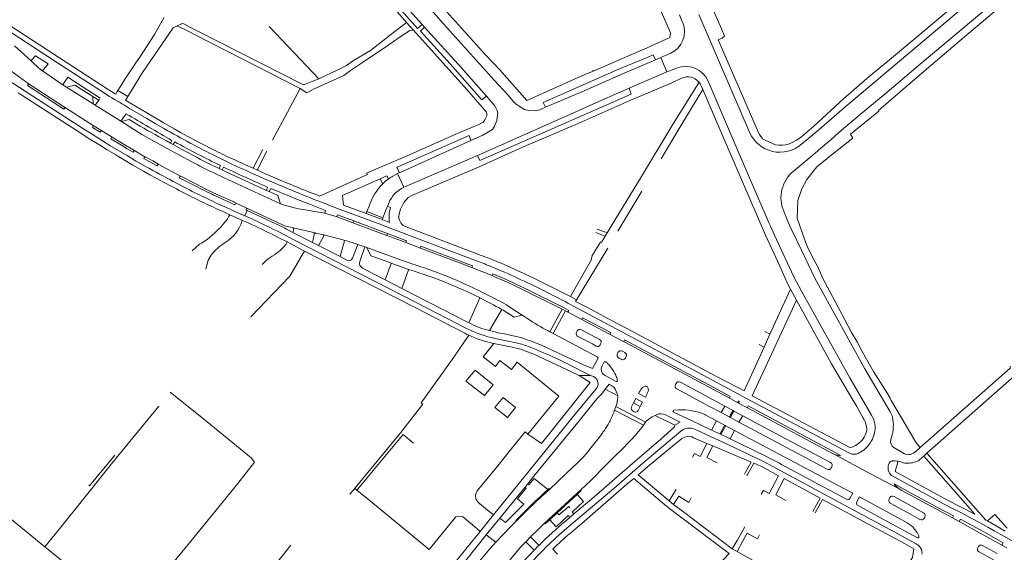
# Model space of a CAD drawing. Extents: x 145000 to 155000, y 457500 to 470000.
# Tile 285 of 548: x 147745 to 148066, y 465530 to 465703. Entities that reach past the tile are written whole.
import ezdxf

# ---------------------------------------------------------------- set-up
doc = ezdxf.new("R2010")
doc.units = 0
doc.header["$LTSCALE"] = 0.2
doc.header["$MEASUREMENT"] = 0
doc.layers.add('kant verharding', color=252, linetype='Continuous', lineweight=0)

msp = doc.modelspace()

# ---------------------------------------------------------------- linework, layer by layer
at = {"layer": 'kant verharding', "lineweight": 0}
for p, q in [((147968.59, 465712.72), (147973.88, 465700.34)), ((147870.26, 465708.41), (147876.3, 465701.73)), ((147961.1, 465702.71), (147960.21, 465704.92)), ((147966.48, 465704.95), (147970.5, 465695.64)), ((147797.82, 465701.95), (147796.36, 465701.27)), ((147826.34, 465701.12), (147842.62, 465683.98)), ((147873.51, 465699.89), (147871.15, 465702.36)), ((147877.08, 465700.88), (147876.3, 465701.73)), ((147961.1, 465702.71), (147961.26, 465702.31)), ((147973.88, 465700.34), (147974.92, 465697.91)), ((147748.79, 465689.85), (147743.36, 465694.74)), ((147970.5, 465695.64), (147983.04, 465666.58)), ((147985.54, 465667.45), (147972.8, 465696.73)), ((147750.24, 465691.48), (147748.8, 465689.97)), ((147754.29, 465688.87), (147750.24, 465691.48)), ((147952.34, 465690.16), (147954.1, 465690.92)), ((147954.1, 465690.92), (147954.61, 465691.15)), ((147954.1, 465690.92), (147956.13, 465686.27)), ((147954.61, 465691.15), (147955.69, 465691.63)), ((147957.34, 465692.4), (147955.69, 465691.63)), ((147752.45, 465686.58), (147754.29, 465688.87)), ((147959.19, 465687.5), (147957.78, 465686.94)), ((147748.09, 465682.22), (147742.16, 465686.57)), ((147752.45, 465686.58), (147759.26, 465681.92)), ((147760.76, 465684.5), (147759.23, 465682.22)), ((147763.52, 465682.74), (147760.76, 465684.5)), ((147932.01, 465686.52), (147929.15, 465685.29)), ((147931.92, 465686.83), (147932.01, 465686.52)), ((147956.13, 465686.27), (147943.81, 465680.93)), ((147956.13, 465686.27), (147956.68, 465686.49)), ((147956.68, 465686.49), (147957.78, 465686.94)), ((147960.83, 465684.22), (147957.68, 465682.74)), ((147747.61, 465681.86), (147747.83, 465682.16)), ((147759.65, 465674.77), (147748.09, 465682.22)), ((147760.27, 465681.33), (147759.26, 465681.92)), ((147776.37, 465679.02), (147776.75, 465679.63)), ((147776.75, 465679.63), (147777.09, 465680.19)), ((147780.3, 465678.24), (147777.09, 465680.19)), ((147779.95, 465677.68), (147780.3, 465678.24)), ((147827.5, 465664.04), (147836.52, 465680.88)), ((147769.28, 465668.61), (147759.65, 465674.77)), ((147770.97, 465677.16), (147771.3, 465677.78)), ((147779.56, 465677.05), (147779.95, 465677.68)), ((147914.64, 465673.88), (147916.53, 465674.73)), ((148004.02, 465668.52), (148013.71, 465677.47)), ((148006.48, 465668.15), (148014, 465674.63)), ((147759.43, 465674.16), (147759.68, 465674.49)), ((147779.13, 465671.77), (147777.98, 465670.21)), ((147779.77, 465672.64), (147779.13, 465671.77)), ((147768.73, 465668.19), (147768.96, 465668.55)), ((147771.27, 465666.6), (147768.73, 465668.19)), ((147771.5, 465667.25), (147769.28, 465668.61)), ((147777.98, 465670.21), (147778.22, 465670.06)), ((147780.77, 465670.76), (147778.22, 465670.06)), ((147784.3, 465668.62), (147780.77, 465670.76)), ((148004.02, 465668.52), (148001.75, 465666.6)), ((147771.27, 465666.6), (147771.54, 465666.96)), ((147775.14, 465664.93), (147771.5, 465667.25)), ((147868.18, 465655.15), (147891.57, 465665.51)), ((147892.2, 465663.86), (147891.57, 465665.51)), ((148001.15, 465663.66), (148003, 465665.19)), ((148003, 465665.19), (148006.48, 465668.15)), ((148009.68, 465664.25), (148013, 465667.23)), ((147794.17, 465663.06), (147794.67, 465663.93)), ((147795.1, 465662.54), (147794.17, 465663.06)), ((147795.58, 465663.43), (147795.1, 465662.54)), ((147869.07, 465653.5), (147892.2, 465663.86)), ((148009.68, 465664.25), (148006.25, 465661.38)), ((148008.61, 465658.2), (148016.76, 465664.71)), ((147785.84, 465658.53), (147782.29, 465660.7)), ((147785.84, 465658.53), (147785.55, 465658.02)), ((147821.13, 465654.83), (147824.34, 465661)), ((147822.52, 465654.21), (147825.59, 465660.37)), ((147874.64, 465650.52), (147894.28, 465659.01)), ((148004.45, 465659.82), (147997.32, 465653.84)), ((148006.25, 465661.38), (148004.45, 465659.82)), ((147789.91, 465655.59), (147790.2, 465656.05)), ((147797.49, 465652.25), (147790.19, 465656.2)), ((147810.13, 465654.73), (147810.55, 465655.69)), ((148008.37, 465658.01), (148008.61, 465658.2)), ((147811.06, 465654.3), (147810.13, 465654.73)), ((147811.52, 465655.23), (147811.06, 465654.3)), ((147842.84, 465645.78), (147858.5, 465652.78)), ((147864.82, 465652.39), (147862.61, 465651.42)), ((147868.24, 465653.09), (147866.71, 465652.29)), ((147868, 465655.08), (147868.18, 465655.15)), ((147868.9, 465653.43), (147868, 465655.08)), ((147868.24, 465653.09), (147868.9, 465653.43)), ((147870.34, 465648.64), (147868.24, 465653.09)), ((147869.07, 465653.5), (147868.9, 465653.43)), ((147811.7, 465651.76), (147830.14, 465643.25)), ((147863.42, 465649.76), (147862.61, 465651.42)), ((147825.51, 465647.64), (147825.89, 465648.7)), ((147826.42, 465647.22), (147825.51, 465647.64)), ((147826.89, 465648.28), (147826.42, 465647.22)), ((147829.22, 465645.93), (147826.42, 465647.22)), ((147829.82, 465647.06), (147826.89, 465648.28)), ((147830.14, 465643.25), (147829.22, 465645.93)), ((147940.12, 465634.28), (147947.92, 465647.41)), ((147815.39, 465643.53), (147819.34, 465641.7)), ((147850.62, 465642.85), (147857.99, 465640.04)), ((147859.01, 465642.47), (147858.27, 465640.69)), ((147864.99, 465642.46), (147865.4, 465643.5)), ((147813.55, 465639.69), (147817.71, 465637.84)), ((147814.23, 465641.23), (147818.42, 465639.37)), ((147819.17, 465641.1), (147818.42, 465639.37)), ((147819.01, 465641.63), (147818.84, 465641.25)), ((147818.84, 465641.25), (147819.17, 465641.1)), ((147819.17, 465641.1), (147828.55, 465636.72)), ((147819.34, 465641.7), (147830.52, 465636.46)), ((147844.48, 465640.23), (147838.12, 465641.25)), ((147844.48, 465640.23), (147848.55, 465639.02)), ((147848.63, 465639.67), (147848.47, 465639.23)), ((147853.99, 465637.65), (147848.63, 465639.67)), ((147857.99, 465640.04), (147858.27, 465640.69)), ((147863.26, 465638.1), (147857.99, 465640.04)), ((147858.27, 465640.69), (147863.5, 465638.72)), ((147863.5, 465638.72), (147864.99, 465642.46)), ((147864.99, 465642.46), (147865.97, 465642.09)), ((147994.2, 465640.86), (147994.92, 465639.15)), ((147853.73, 465637.08), (147848.55, 465639.02)), ((147853.73, 465637.08), (147853.99, 465637.65)), ((147864.72, 465632.96), (147853.73, 465637.08)), ((147853.99, 465637.65), (147864.33, 465633.78)), ((147863.26, 465638.1), (147863.5, 465638.72)), ((147865.62, 465637.16), (147863.26, 465638.1)), ((147989.5, 465636.83), (147990.01, 465635.74)), ((147994.92, 465639.15), (147995.37, 465638.06)), ((147832.26, 465634.87), (147834.09, 465633.93)), ((147832.36, 465635.86), (147834.27, 465635.38)), ((147834.09, 465633.93), (147834.39, 465635.14)), ((147840.5, 465630.65), (147834.09, 465633.93)), ((147841.35, 465633.74), (147834.27, 465635.38)), ((147840.5, 465630.65), (147841.2, 465633.64)), ((147864.33, 465633.78), (147865, 465633.53)), ((147865, 465633.53), (147864.72, 465632.96)), ((147871.13, 465631.16), (147865, 465633.53)), ((147865.01, 465635.62), (147893.71, 465624.75)), ((147870.49, 465635.91), (147894.48, 465626.82)), ((147935.96, 465632.67), (147932.93, 465633.86)), ((147933.41, 465634.97), (147936.6, 465633.75)), ((147935.96, 465632.67), (147936.6, 465633.75)), ((147801.26, 465627.9), (147803.63, 465630.06)), ((147842.46, 465629.65), (147840.5, 465630.65)), ((147849.55, 465626.02), (147842.46, 465629.65)), ((147853.54, 465625.53), (147855.33, 465630.01)), ((147855.02, 465630.11), (147855.33, 465630.01)), ((147857.55, 465629.21), (147855.33, 465630.01)), ((147871.13, 465631.16), (147870.91, 465630.68)), ((147875.75, 465628.78), (147870.91, 465630.68)), ((147836.53, 465625.47), (147837.92, 465627.82)), ((147857.55, 465629.21), (147855.95, 465624.43)), ((147858.27, 465628.96), (147857.55, 465629.21)), ((147875.82, 465629.4), (147875.66, 465629.01)), ((147892.71, 465623.01), (147875.82, 465629.4)), ((147894.49, 465626.82), (147894.48, 465626.82)), ((147926.62, 465611.97), (147936.83, 465628.79)), ((147849.55, 465626.02), (147852.21, 465624.66)), ((147864.2, 465618.49), (147866.13, 465623.74)), ((147871.92, 465621.83), (147866.12, 465623.93)), ((147856.86, 465622.25), (147864.2, 465618.49)), ((147872.28, 465621.72), (147871.92, 465621.83)), ((147869.67, 465615.68), (147864.2, 465618.49)), ((147891.48, 465604.47), (147869.67, 465615.68)), ((147921.91, 465608.94), (147909.43, 465615.11)), ((147989.71, 465600.76), (147996.4, 465615.42)), ((147998.42, 465611.78), (147996.4, 465615.42)), ((147891.48, 465604.47), (147895.08, 465612.55)), ((147926.62, 465611.97), (147924.62, 465612.97)), ((147991.68, 465597.26), (147998.42, 465611.78)), ((147898.22, 465601.88), (147902.24, 465608.8)), ((147917.92, 465601.49), (147921.91, 465608.94)), ((147922.99, 465608.37), (147918.99, 465600.92)), ((147922.99, 465608.37), (147923.72, 465607.98)), ((147928.36, 465605.52), (147923.72, 465607.98)), ((147924.12, 465608.47), (147923.95, 465608.12)), ((147891.73, 465604.34), (147891.48, 465604.47)), ((147910.78, 465605.76), (147909.16, 465606.85)), ((147937.36, 465600.72), (147928.36, 465605.52)), ((147937.83, 465601.23), (147928.59, 465606.1)), ((147901.67, 465601.06), (147898.22, 465601.88)), ((147917.92, 465601.49), (147917.35, 465601.79)), ((147918.99, 465600.92), (147917.92, 465601.49)), ((147918.99, 465600.92), (147933.54, 465593.19)), ((147926.62, 465601.33), (147926.81, 465601.73)), ((147928.23, 465602.17), (147934.16, 465599.03)), ((147937.83, 465601.23), (147937.67, 465600.83)), ((147987.78, 465596.53), (147989.71, 465600.76)), ((147989.71, 465600.76), (147988.05, 465601.63)), ((147905.62, 465596.5), (147899.69, 465597.71)), ((147900.02, 465599.35), (147905.97, 465598.14)), ((147934.59, 465597.69), (147934.32, 465597.21)), ((147942.15, 465598.22), (147937.36, 465600.72)), ((147942.31, 465598.86), (147942.09, 465598.45)), ((147942.31, 465598.86), (147972.8, 465582.55)), ((147939.93, 465594.33), (147940.14, 465594.73)), ((147941.57, 465595.16), (147942.42, 465594.71)), ((147981.29, 465582.3), (147987.78, 465596.53)), ((147983.95, 465580.61), (147991.68, 465597.26)), ((147987.78, 465596.53), (147986.17, 465597.37)), ((147923.26, 465591.28), (147931.2, 465587.3)), ((147942.77, 465593.42), (147942.57, 465592.96)), ((148070.36, 465587.96), (148040.92, 465561.9)), ((147931.2, 465587.3), (147927.53, 465587.26)), ((147932.14, 465586.88), (147931.2, 465587.3)), ((147958.88, 465584.28), (147959.1, 465584.67)), ((147960.5, 465585.06), (147971.16, 465579.35)), ((147973.17, 465586.49), (147972.32, 465586.94)), ((147973.17, 465586.49), (147974.55, 465585.78)), ((147974.55, 465585.78), (147979.67, 465583.14)), ((147925.68, 465573.95), (147933.04, 465582.87)), ((147935.92, 465582.79), (147937.22, 465584.39)), ((147940.07, 465580.58), (147935.92, 465582.79)), ((147937.22, 465584.39), (147938.02, 465583.97)), ((147939.21, 465582.85), (147939.82, 465581.56)), ((147970.02, 465577.17), (147959.36, 465582.88)), ((147972.53, 465582), (147976.36, 465579.95)), ((147972.8, 465582.55), (147976.76, 465580.44)), ((147979.67, 465583.14), (147981.29, 465582.3)), ((147945.22, 465578.29), (147944.57, 465577.03)), ((147945.98, 465579.71), (147945.22, 465578.29)), ((147945.22, 465578.29), (147947.43, 465577.1)), ((147948.17, 465578.51), (147945.98, 465579.71)), ((147946.88, 465581.43), (147949.09, 465580.24)), ((147947.43, 465577.1), (147948.17, 465578.51)), ((147971.16, 465579.35), (147975.01, 465577.28)), ((147976.36, 465579.95), (147979.27, 465578.36)), ((147976.76, 465580.44), (147976.56, 465580.02)), ((147979.32, 465578.81), (147979.2, 465578.58)), ((147979.27, 465578.36), (147979.28, 465578.35)), ((147979.28, 465578.35), (147982.44, 465576.75)), ((147979.52, 465578.43), (147979.65, 465578.67)), ((147983.95, 465580.61), (148015.81, 465563.78)), ((147939.06, 465575.99), (147948.44, 465571.05)), ((147949.08, 465572.03), (147939.46, 465577.15)), ((147945.07, 465575.6), (147945.43, 465575.44)), ((147946.77, 465575.85), (147947.43, 465577.1)), ((147958.34, 465575.93), (147959.87, 465576.07)), ((147973.82, 465575.14), (147970.02, 465577.17)), ((147973.82, 465575.14), (147975.01, 465577.28)), ((147976.63, 465573.63), (147973.82, 465575.14)), ((147975.01, 465577.28), (147977.76, 465575.8)), ((147977.9, 465575.65), (147976.87, 465573.68)), ((147977.76, 465575.8), (147977.9, 465575.65)), ((147977.9, 465575.65), (147980.82, 465574.15)), ((147982.58, 465577.35), (147982.38, 465576.94)), ((148012.64, 465561.3), (147982.58, 465577.35)), ((148020.16, 465573.29), (148017.99, 465577.1)), ((147899.54, 465541.78), (147925.68, 465573.95)), ((147913.14, 465554.94), (147927.5, 465572.5)), ((147948.44, 465571.05), (147949.08, 465572.03)), ((147952.75, 465574.47), (147952.25, 465574.24)), ((147958.71, 465571.05), (147952.25, 465574.24)), ((147960.38, 465572.08), (147955.85, 465574.36)), ((147958.71, 465571.05), (147960.38, 465572.08)), ((147968.47, 465574.53), (147968.59, 465574.46)), ((147968.59, 465574.46), (147972.3, 465572.49)), ((147972.3, 465572.49), (147970.63, 465569.46)), ((147972.3, 465572.49), (147975.12, 465570.99)), ((147979.6, 465571.99), (147976.63, 465573.63)), ((147980.82, 465574.15), (147979.6, 465571.99)), ((147910.79, 465568.13), (147909.91, 465568.87)), ((147948.26, 465558.65), (147960.61, 465569.08)), ((147954.16, 465566.47), (147958.36, 465570.26)), ((147965.15, 465569.79), (147966.05, 465569.37)), ((147970.63, 465569.46), (147967.01, 465571.2)), ((147973.53, 465568.09), (147970.63, 465569.46)), ((147973.9, 465568.41), (147975.18, 465570.77)), ((147975.12, 465570.99), (147978.2, 465569.35)), ((147976.7, 465566.6), (147978.2, 465569.35)), ((148021.3, 465569.36), (148021.03, 465568.39)), ((147910.79, 465568.13), (147915.23, 465565.05)), ((147945.68, 465559.17), (147954.16, 465566.47)), ((147964.8, 465566.98), (147969.12, 465565.13)), ((147976.7, 465566.6), (147973.53, 465568.09)), ((147976.7, 465566.6), (147988.54, 465560.84)), ((148029.16, 465566.49), (148029.38, 465567.12)), ((147866.26, 465564.98), (147854.46, 465550.63)), ((147949.81, 465557.46), (147957.26, 465563.64)), ((147957.26, 465563.64), (147957.92, 465564.19)), ((147957.92, 465564.19), (147959.16, 465565.22)), ((147966.92, 465560.86), (147969.12, 465565.13)), ((147969.12, 465565.13), (147971.1, 465564.32)), ((147969.14, 465560.49), (147971.1, 465564.32)), ((147983.61, 465559.03), (147971.1, 465564.32)), ((148033.63, 465561.71), (148030.16, 465563.76)), ((148038.68, 465563.78), (148037.36, 465562.6)), ((147931.49, 465546.97), (147945.68, 465559.17)), ((147965.06, 465561.82), (147964.42, 465560.65)), ((147966.92, 465560.86), (147965.06, 465561.82)), ((147969.14, 465560.49), (147972.45, 465558.78)), ((147981.62, 465555.46), (147983.61, 465559.03)), ((148035.51, 465561.51), (148035.14, 465561.46)), ((148038.11, 465559.41), (148039.58, 465560.71)), ((148039.84, 465560.94), (148039.58, 465560.71)), ((148040.92, 465561.9), (148039.84, 465560.94)), ((148056.53, 465542.06), (148039.84, 465560.94)), ((148040.92, 465561.9), (148060.13, 465540.08)), ((147860.26, 465556.25), (147855.15, 465550.09)), ((147938.83, 465550.45), (147948.26, 465558.65)), ((147947.39, 465555.45), (147949.81, 465557.46)), ((147984.46, 465558.68), (147982.39, 465555.02)), ((147992.55, 465554.57), (147987.77, 465557.15)), ((148009.7, 465557.11), (148009.89, 465557.47)), ((147910.63, 465551.83), (147913.14, 465554.94)), ((147917.88, 465550.23), (147920.43, 465552.57)), ((147931.25, 465553.03), (147928, 465549.99)), ((147945.27, 465553.66), (147943.06, 465551.78)), ((147956.11, 465544.53), (147945.27, 465553.66)), ((147947.39, 465555.45), (147946.71, 465554.86)), ((147946.71, 465554.86), (147956.8, 465546.33)), ((147981.62, 465555.46), (147981.42, 465555.09)), ((147982.39, 465555.02), (147982.19, 465554.67)), ((147989.4, 465548.77), (147992.55, 465554.57)), ((147994.39, 465553.61), (147991.58, 465548.31)), ((148006.06, 465547.26), (147994.39, 465553.61)), ((147854.29, 465550.42), (147852.67, 465548.58)), ((147854.46, 465550.63), (147854.29, 465550.42)), ((147854.97, 465549.87), (147854.29, 465550.42)), ((147855.15, 465550.09), (147854.97, 465549.87)), ((147854.97, 465549.87), (147858.91, 465546.66)), ((147901.57, 465540.74), (147909.84, 465550.84)), ((147909.84, 465550.84), (147910.63, 465551.83)), ((147928, 465549.99), (147916.22, 465539.08)), ((147938.83, 465550.45), (147924.28, 465538.17)), ((147943.06, 465551.78), (147928.32, 465538.97)), ((147958.34, 465548.84), (147959.08, 465550.04)), ((147926.84, 465548.48), (147920.28, 465542.43)), ((147925.73, 465542.12), (147931.49, 465546.97)), ((147956.8, 465546.33), (147958.34, 465548.84)), ((147958.26, 465545.2), (147956.8, 465546.33)), ((147959.94, 465547.92), (147958.26, 465545.2)), ((147959.94, 465547.92), (147963.25, 465545.87)), ((147963.25, 465545.87), (147964.03, 465547.33)), ((147991.58, 465548.31), (147994.93, 465546.53)), ((148003.71, 465542.9), (148006.06, 465547.26)), ((148006.86, 465546.83), (148004.49, 465542.47)), ((148015.75, 465547.16), (148016.73, 465548.89)), ((148028.6, 465547), (148028.85, 465547.45)), ((148030.2, 465547.82), (148039.79, 465542.47)), ((147899.54, 465541.78), (147897.63, 465543.35)), ((147970.35, 465533.78), (147956.11, 465544.53)), ((147958.26, 465545.2), (147961.61, 465542.67)), ((147741.82, 465540.69), (147747.82, 465535.87)), ((147895.19, 465536.43), (147899.54, 465541.78)), ((147899.1, 465537.65), (147901.57, 465540.74)), ((147901.57, 465540.74), (147903.42, 465539.32)), ((147907.03, 465539.83), (147905.19, 465537.96)), ((147920.28, 465542.43), (147917.87, 465540.2)), ((147923.11, 465539.83), (147924.45, 465540.99)), ((147924.45, 465540.99), (147925.73, 465542.12)), ((147925.73, 465542.12), (147925.2, 465542.72)), ((147961.61, 465542.67), (147961.64, 465542.65)), ((147961.64, 465542.65), (147977.44, 465530.72)), ((148040.21, 465541.09), (148039.99, 465540.71)), ((148051.41, 465539.67), (148049.28, 465540.81)), ((148060.62, 465539.81), (148060.13, 465540.08)), ((148066.45, 465536.53), (148060.62, 465539.81)), ((147893.31, 465538.03), (147895.19, 465536.43)), ((147897.21, 465535.29), (147899.1, 465537.65)), ((147905.19, 465537.96), (147902.92, 465535.65)), ((147916.22, 465539.08), (147915.97, 465538.86)), ((147924.52, 465535.76), (147928.32, 465538.97)), ((147979.01, 465533.48), (147981.51, 465537.9)), ((148051.41, 465539.67), (148065.34, 465531.96)), ((147747.82, 465535.87), (147753.2, 465531.41)), ((147865.59, 465500), (147895.19, 465536.43)), ((147887.47, 465523.11), (147897.21, 465535.29)), ((147900.28, 465532.95), (147897.21, 465535.29)), ((147902.92, 465535.65), (147900.28, 465532.95)), ((147911.62, 465534.59), (147910.05, 465532.99)), ((147911.62, 465534.59), (147914.39, 465531.87)), ((147977.44, 465530.72), (147979.01, 465533.48)), ((147978.99, 465529.85), (147980.91, 465533.35)), ((147985.65, 465533.95), (147986.3, 465535.31)), ((147898.7, 465519.71), (147908.39, 465531.29)), ((147910.05, 465532.99), (147908.39, 465531.29)), ((147910.05, 465532.99), (147912.82, 465530.27)), ((147912.82, 465530.27), (147914.39, 465531.87)), ((147920.47, 465529.01), (147918.87, 465530.63)), ((147977.44, 465530.72), (147978.99, 465529.85)), ((148057.49, 465531.07), (148057.69, 465531.45)), ((148059.06, 465531.85), (148063.84, 465529.24)), ((148065.34, 465531.96), (148065.79, 465532.7)), ((148066.92, 465531.07), (148065.34, 465531.96)), ((147978.99, 465529.85), (148001.46, 465517.29)), ((148062.65, 465527.13), (148057.91, 465529.71))]:
    msp.add_line(p, q, dxfattribs=at)
at = {"layer": 'kant verharding', "lineweight": 0, "flags": 128}
for points in [[(148013.71, 465677.47), (148021.34, 465684.09), (148029.39, 465690.77), (148036.59, 465696.8), (148037.93, 465697.96), (148048.79, 465707.05), (148059.2, 465715.91), (148070.46, 465725.17), (148095.29, 465746.11), (148107.33, 465756.37), (148119.71, 465766.73), (148132.08, 465776.76), (148135.9, 465779.92), (148143.17, 465785.83), (148151.35, 465792.62), (148162.82, 465802.21), (148166.58, 465805.53), (148178.4, 465815.4)], [(148180.71, 465807.73), (148177.36, 465805.01), (148170.11, 465798.78), (148152.41, 465784.02), (148147.64, 465779.87), (148135.41, 465769.76), (148124.86, 465760.81), (148109.78, 465748.25), (148055.43, 465702.8), (148038.08, 465688.24), (148027.21, 465679.02), (148020.42, 465673.51), (148013, 465667.23)], [(148014, 465674.63), (148054.01, 465708.38), (148088.38, 465736.9), (148107.75, 465753.28), (148123.51, 465766.31), (148153.69, 465791.67), (148164.37, 465801)], [(148016.76, 465664.71), (148015.94, 465665.95), (148025.26, 465673.51), (148025.1, 465673.71), (148038.48, 465685.21), (148053.13, 465697.7), (148088.36, 465727.44), (148109.9, 465745.7)], [(147871.15, 465702.36), (147863.67, 465711.06), (147839.34, 465738.24)], [(147865.62, 465721.79), (147875.18, 465711.19), (147883.29, 465701.94), (147899.83, 465683.42), (147904.33, 465678.69), (147906.15, 465676.44), (147907.4, 465675.45)], [(147910.37, 465676.91), (147901.58, 465686.98), (147896.95, 465691.82), (147874.42, 465716.97)], [(147776.37, 465679.02), (147773.59, 465680.75), (147747.14, 465697.89), (147722.38, 465714.18)], [(147722.19, 465712.27), (147735.14, 465703.69), (147757.36, 465689.21), (147772.66, 465679.3)], [(147876.3, 465701.73), (147874.81, 465700.47), (147868.72, 465707.28), (147870.26, 465708.41)], [(147953.94, 465706.71), (147957.3, 465698.96), (147957.1, 465697.48), (147952.29, 465695.28)], [(147792.12, 465703.89), (147792, 465703.94), (147789.03, 465698.42), (147784.2, 465691.08), (147783.17, 465689.59), (147779.45, 465683.99), (147777.09, 465680.19)], [(147796.36, 465701.27), (147795.05, 465700.66), (147785.13, 465686.05), (147780.3, 465678.24)], [(147796.36, 465701.27), (147799.71, 465699.63), (147802.49, 465698.24), (147836.52, 465680.88)], [(147837.18, 465682.23), (147803.15, 465699.59), (147800.32, 465701.01), (147798.56, 465701.93)], [(147842.62, 465683.98), (147848.78, 465686.93), (147851.58, 465688.39), (147853.9, 465689.96), (147859.41, 465693.26), (147865.99, 465698.33), (147871.15, 465702.36)], [(147897.28, 465678.35), (147895.73, 465677.19), (147885.38, 465688.91), (147875.72, 465699.6), (147877.08, 465700.88)], [(147877.08, 465700.88), (147889.14, 465687.65), (147897.28, 465678.35)], [(147836.52, 465680.88), (147838.71, 465679.49), (147841.08, 465680.71), (147850.79, 465685.13), (147852.94, 465686.72), (147857.2, 465689.5), (147864.46, 465694.41), (147869.47, 465697.97), (147872.24, 465699.81), (147873.51, 465699.89)], [(147873.51, 465699.89), (147890.86, 465680.55), (147897.28, 465673.09), (147897.36, 465672.72), (147897.39, 465671.89), (147896.74, 465670.61), (147896.15, 465669.91)], [(147972.8, 465696.73), (147974.17, 465697.32), (147974.92, 465697.91)], [(147952.29, 465695.28), (147949.65, 465694.08), (147932.01, 465686.52)], [(147916.53, 465674.73), (147915.73, 465676.31), (147940.67, 465687.3), (147950.24, 465691.23), (147951.57, 465691.84), (147952.34, 465690.16)], [(147732.82, 465689.04), (147754.86, 465674.75), (147766.22, 465667.43), (147768.96, 465665.71), (147771.7, 465664), (147774.46, 465662.3), (147777.23, 465660.63), (147780.03, 465658.96), (147782.83, 465657.31), (147784.54, 465656.32), (147786.25, 465655.35)], [(147752.45, 465686.58), (147751.94, 465686.98), (147750.95, 465687.81), (147750.47, 465688.24), (147749.82, 465688.83), (147749.18, 465689.43), (147748.98, 465689.63), (147748.79, 465689.85)], [(147916.53, 465674.73), (147929.12, 465680.11), (147942.95, 465686.19), (147952.34, 465690.16)], [(147929.15, 465685.29), (147918.89, 465680.79), (147910.37, 465676.91)], [(147759.43, 465674.16), (147755.94, 465676.41), (147747.61, 465681.86)], [(147760.27, 465681.33), (147763, 465681.99), (147763.03, 465681.98)], [(147760.27, 465681.33), (147768.98, 465675.82)], [(147763.03, 465681.98), (147768.91, 465678.28)], [(147771.3, 465677.78), (147771, 465677.96), (147763.52, 465682.74)], [(147842.62, 465683.98), (147840.67, 465683.25), (147837.93, 465682.21)], [(147957.68, 465682.74), (147957.68, 465682.74), (147943.78, 465676.83), (147927.15, 465669.44), (147908.75, 465661.64), (147893.9, 465654.88), (147890.55, 465653.51), (147872.93, 465645.91), (147871.7, 465645.26), (147870.36, 465643.67), (147869.2, 465641.54), (147868.66, 465639.48)], [(147936.6, 465633.75), (147938.22, 465636.49), (147947.5, 465651.56), (147957.81, 465668.76), (147966.59, 465682.95)], [(147967.83, 465680.58), (147967.33, 465681.74), (147967, 465682.37), (147966.59, 465682.95)], [(147989.5, 465636.83), (147978.04, 465663.35), (147969.52, 465683.22)], [(147744.55, 465679.46), (147753.95, 465673.34), (147765.32, 465666.02), (147767.39, 465664.71), (147770.82, 465662.57), (147773.59, 465660.87), (147776.36, 465659.19), (147779.17, 465657.51), (147781.98, 465655.86), (147783.7, 465654.86), (147785.43, 465653.89), (147787.51, 465652.74), (147789.59, 465651.59), (147791.93, 465650.32), (147794.38, 465649.01)], [(147768.91, 465678.28), (147770.81, 465677.09)], [(147768.91, 465678.28), (147768.98, 465675.82)], [(147894.28, 465659.01), (147895.09, 465657.41), (147944.47, 465679.06), (147943.81, 465680.93)], [(147943.81, 465680.93), (147934.92, 465677.08), (147923.44, 465671.92), (147894.28, 465659.01)], [(147900.88, 465672.24), (147900.94, 465672.69), (147900.73, 465673.66), (147900, 465675.21), (147899.32, 465675.96), (147897.28, 465678.35)], [(147967.83, 465680.58), (147959.77, 465667.27), (147954.2, 465657.93)], [(147995.33, 465617.46), (147993, 465622.74), (147988.29, 465633.05), (147975.67, 465662.23), (147967.83, 465680.58)], [(147768.98, 465675.82), (147769.62, 465675.41)], [(147770.81, 465677.09), (147769.62, 465675.41)], [(147769.62, 465675.41), (147776.86, 465670.92), (147777.98, 465670.21)], [(147779.2, 465675.41), (147780.88, 465674.36), (147783.65, 465672.68), (147786.45, 465671.03), (147789.25, 465669.4), (147792.08, 465667.8)], [(147799.69, 465665.34), (147797.53, 465666.51), (147795.38, 465667.72), (147791.85, 465669.74), (147788.34, 465671.79), (147784.63, 465673.99), (147780.93, 465676.21), (147779.56, 465677.05)], [(147907.4, 465675.45), (147907.78, 465675.15), (147909.56, 465674.03), (147911.27, 465673.64), (147913.17, 465673.55), (147914.64, 465673.88)], [(147899.26, 465667.5), (147899.91, 465668.53), (147900.62, 465670.38), (147900.88, 465672.24)], [(147778.22, 465670.06), (147784.91, 465665.8), (147793.18, 465661.26)], [(147896.15, 465669.91), (147894.82, 465669.13), (147886.56, 465665.61), (147872.33, 465659.38), (147858.17, 465653.25), (147858.5, 465652.78)], [(147892.2, 465663.86), (147895.82, 465665.53), (147897.89, 465666.76), (147899.26, 465667.5)], [(148001.75, 465666.6), (148000, 465665.12), (147999.16, 465664.51), (147998.32, 465663.98), (147996.57, 465662.98), (147996.06, 465662.78), (147994.94, 465662.52), (147993.8, 465662.39), (147992.65, 465662.36), (147991.5, 465662.46), (147987.18, 465664.42), (147987.25, 465664.5)], [(147774.71, 465664.47), (147774.96, 465664.86), (147775.14, 465664.93)], [(147774.71, 465664.47), (147778.25, 465662.33), (147780.13, 465661.2), (147782.02, 465660.08)], [(147775.14, 465664.93), (147779.66, 465662.25), (147782.29, 465660.7)], [(147795.1, 465662.54), (147798.6, 465660.63), (147802.12, 465658.75)], [(148000, 465662.66), (148000.64, 465663.25), (148001.15, 465663.66)], [(147782.02, 465660.08), (147782.32, 465660.53), (147782.31, 465660.62), (147782.29, 465660.7)], [(147790.19, 465656.2), (147790.06, 465656.29), (147788.41, 465657.22), (147785.99, 465658.56), (147785.91, 465658.55), (147785.84, 465658.53)], [(147793.18, 465661.26), (147797.16, 465659.09), (147801.15, 465656.94)], [(147789.91, 465655.59), (147787.22, 465657.08), (147785.55, 465658.02)], [(147807.29, 465656.1), (147808.71, 465655.41), (147810.13, 465654.73)], [(147814.18, 465658), (147817.65, 465656.4), (147821.13, 465654.83), (147825.46, 465652.92), (147828.41, 465651.65)], [(148008.37, 465658.01), (148005.04, 465655.34), (148001.7, 465651.13), (148000.14, 465648.13), (147998.79, 465644.35), (147998.53, 465638.57), (148001.11, 465631.38), (148001.96, 465629.26), (148003.31, 465626.52), (148004.83, 465623.67), (148005.2, 465622.94), (148006.35, 465620.4), (148006.91, 465618.94), (148010.91, 465611.61), (148016.33, 465601.33), (148018.15, 465598.21), (148019.74, 465595.09), (148021.73, 465591.63), (148023.45, 465588.56), (148027.81, 465581.67), (148028.89, 465579.86), (148029.28, 465579.13), (148032.58, 465573.46)], [(147797.05, 465651.74), (147797.32, 465652.2), (147797.49, 465652.25)], [(147825.51, 465647.64), (147812.55, 465653.62), (147811.06, 465654.3)], [(147864.82, 465652.39), (147865.29, 465651.36)], [(147797.05, 465651.74), (147800.07, 465650.17), (147803.1, 465648.63)], [(147815.39, 465643.53), (147815.02, 465643.77), (147814.63, 465643.98), (147810.62, 465645.79), (147806.62, 465647.64), (147802.3, 465649.85), (147797.99, 465652.1)], [(147862.61, 465651.42), (147850.34, 465646), (147850.62, 465642.85)], [(147870.34, 465648.64), (147870.89, 465648.87), (147874.64, 465650.52)], [(147844.71, 465641.04), (147839.83, 465642.98), (147835.09, 465644.89), (147830.99, 465646.58), (147829.82, 465647.06)], [(147815.22, 465642.95), (147815.41, 465643.37), (147815.41, 465643.45), (147815.39, 465643.53)], [(147844.48, 465640.23), (147844.59, 465640.35), (147844.71, 465641.04)], [(147849.57, 465641.4), (147863.11, 465636.34), (147865.01, 465635.62)], [(148004.3, 465618.95), (148000, 465628.11), (147996.55, 465635.34), (147995.37, 465638.06)], [(147844.08, 465633.08), (147841.46, 465633.72), (147841.4, 465633.74), (147841.35, 465633.74)], [(147842.46, 465629.65), (147844.13, 465632.57), (147844.2, 465632.92)], [(147844.08, 465633.08), (147850.04, 465631.56), (147851.11, 465631.3)], [(147870.91, 465630.68), (147870.76, 465630.7), (147864.72, 465632.96)], [(148000, 465614.72), (147997.54, 465619.46), (147991.05, 465633.28), (147990.01, 465635.74)], [(147891.54, 465600.36), (147890.86, 465600.68), (147890.18, 465601.02), (147873.75, 465609.5), (147837.46, 465628.05), (147834.29, 465629.73)], [(147835.07, 465631.22), (147838.23, 465629.54), (147874.52, 465610.99), (147890.94, 465602.51)], [(147849.55, 465626.02), (147850.99, 465631.21), (147851.04, 465631.26), (147851.11, 465631.3)], [(147924.62, 465612.97), (147929.61, 465621.86), (147931.37, 465624.92), (147931.77, 465626.4), (147934.49, 465630.77), (147934.82, 465630.74), (147935.96, 465632.67)], [(147807.6, 465626.67), (147806.49, 465624.85), (147805.72, 465621.93)], [(147858.27, 465628.96), (147866.82, 465625.84), (147872.88, 465623.66)], [(147858.27, 465628.96), (147859.55, 465626.32), (147866.07, 465623.99), (147866.12, 465623.93)], [(147875.75, 465628.78), (147891.08, 465622.99), (147892.4, 465622.51)], [(147820.36, 465606.38), (147833.09, 465619.65), (147836.47, 465625.36)], [(147824.15, 465623.46), (147825.53, 465624.83), (147826.43, 465625.57), (147827.4, 465626.2)], [(147924.62, 465612.97), (147913.18, 465618.74), (147906.35, 465621.93), (147904.02, 465622.97), (147902.25, 465623.74), (147900.46, 465624.49)], [(147869.67, 465615.68), (147871.78, 465621.7), (147871.85, 465621.77), (147871.92, 465621.83)], [(147892.71, 465623.01), (147892.55, 465622.58), (147892.48, 465622.54), (147892.4, 465622.51)], [(147898.45, 465622.93), (147900.8, 465621.96), (147903.13, 465620.95)], [(147899.29, 465620.46), (147899.08, 465620), (147899.08, 465619.91), (147899.11, 465619.83)], [(147996.4, 465615.42), (147995.4, 465617.3), (147995.33, 465617.46)], [(148004.3, 465618.95), (148020.63, 465589.41), (148028.94, 465575.42)], [(147924.12, 465608.47), (147922.57, 465609.34), (147909.71, 465615.69)], [(148023.08, 465573.9), (148022.85, 465574.32), (148015.74, 465586.45), (148000, 465614.72)], [(147895.08, 465612.55), (147895.04, 465612.61), (147894.98, 465612.67)], [(147972.32, 465586.94), (147959.67, 465593.72), (147943.71, 465602.22), (147943.46, 465602.38), (147939.85, 465604.26), (147930.18, 465609.39), (147926.3, 465611.42), (147926.62, 465611.97)], [(148017.99, 465577.1), (148016.87, 465579.06), (148009.81, 465591.09), (147998.42, 465611.78)], [(147908.87, 465606.97), (147906.3, 465606.25), (147902.66, 465608.57), (147902.24, 465608.8)], [(147908.87, 465606.97), (147905.19, 465609.36), (147903.75, 465610.28)], [(147922.99, 465608.37), (147922.27, 465608.76), (147921.91, 465608.94)], [(147925.46, 465609.98), (147941.18, 465601.65), (147957.41, 465593.02), (147973.75, 465584.26)], [(147928.59, 465606.1), (147928.35, 465605.65), (147928.34, 465605.58), (147928.36, 465605.52)], [(147891.54, 465600.36), (147886.62, 465593.24), (147875.96, 465578.39), (147876.54, 465577.94), (147869.18, 465568.54), (147866.26, 465564.98)], [(147899.69, 465597.71), (147896.16, 465593.34), (147900.17, 465590.15), (147901.66, 465592.18), (147905.39, 465589.17), (147907.28, 465591.57), (147920.86, 465580.55), (147910.79, 465568.13)], [(147933.65, 465592.88), (147931.8, 465589.49), (147928.95, 465590.76), (147915.47, 465597.08), (147913.03, 465598.05)], [(147933.02, 465596.85), (147931.79, 465597.55), (147927.1, 465599.98)], [(147942.15, 465598.22), (147962.15, 465587.57), (147972.53, 465582)], [(147927.53, 465587.26), (147927.08, 465587.49), (147912.69, 465594.22)], [(147935.92, 465591.75), (147935.8, 465591.72), (147935.69, 465591.66), (147934.9, 465590.2)], [(147936.14, 465591.66), (147936.03, 465591.71), (147935.92, 465591.75)], [(147941.17, 465592.57), (147940.76, 465592.79), (147940.41, 465592.96)], [(147890.55, 465585.46), (147893.53, 465589.03), (147899.43, 465584.19), (147896.57, 465580.71), (147890.55, 465585.46)], [(148068.07, 465590.31), (148068.1, 465589.86), (148068, 465589.62), (148038.68, 465563.78)], [(147915.23, 465565.05), (147931.12, 465585), (147927.53, 465587.26)], [(147935.74, 465587.38), (147939.55, 465585.34), (147939.64, 465585.31), (147939.73, 465585.31)], [(147939.93, 465585.44), (147939.94, 465585.6), (147939.94, 465585.76)], [(147794.12, 465581.85), (147806.18, 465572.17), (147820.53, 465560.4), (147821.62, 465559.03), (147816.17, 465552.06), (147800.39, 465532.73), (147780.82, 465508.91)], [(147927.5, 465572.5), (147933.4, 465579.71), (147934.77, 465581.18), (147935.92, 465582.79)], [(147948.11, 465583.35), (147947.84, 465583), (147947.59, 465582.64), (147947.33, 465582.22), (147947.09, 465581.79), (147946.88, 465581.43)], [(147949.09, 465580.24), (147949.31, 465580.6), (147949.53, 465581.03), (147949.72, 465581.47), (147949.89, 465581.91), (147950.05, 465582.36)], [(147973.75, 465584.26), (147983.71, 465578.92), (147999.85, 465570.28), (148015.7, 465561.91)], [(147902.67, 465580.04), (147906.77, 465576.78), (147904.07, 465573.54), (147899.95, 465576.83), (147902.67, 465580.04)], [(147940.07, 465580.58), (147940.07, 465580.32), (147940.05, 465580.07), (147939.74, 465578.05), (147939.46, 465577.15)], [(147753.2, 465531.41), (147758, 465537.24), (147766.42, 465547.72), (147775, 465558.48), (147790.44, 465577.3)], [(147939.06, 465575.99), (147938.8, 465575.29), (147938.51, 465574.6)], [(147939.46, 465577.15), (147939.27, 465576.57), (147939.06, 465575.99)], [(147967.01, 465571.2), (147964.32, 465572.48), (147958.29, 465575.35)], [(147977.61, 465575.71), (147976.88, 465574.39), (147976.58, 465573.84)], [(147982.44, 465576.75), (148010.31, 465561.76), (148010.43, 465561.71)], [(147952.25, 465574.24), (147951.29, 465573.79), (147949.49, 465572.51)], [(147979.6, 465571.99), (147995.1, 465563.77), (148008.33, 465556.73)], [(148009.47, 465558.88), (147987.98, 465570.35), (147980.82, 465574.15)], [(148032.58, 465573.46), (148037.41, 465565.33), (148038.68, 465563.78)], [(147909.91, 465568.87), (147905.13, 465562.99), (147901.35, 465558.32), (147894.26, 465549.64), (147893.86, 465548.88), (147893.69, 465548.08), (147893.77, 465547.03), (147894.2, 465546.26), (147895.03, 465545.48), (147897.63, 465543.35)], [(147948.44, 465571.05), (147947.94, 465570.35), (147947.42, 465569.66), (147946.88, 465568.98), (147946.33, 465568.32), (147945.99, 465567.94), (147945.65, 465567.57), (147944.62, 465566.49), (147943.59, 465565.42), (147941.6, 465563.39)], [(147966.05, 465569.37), (147975.73, 465564.89), (147987.79, 465559.05), (148018.22, 465542.69), (148030.4, 465536.13), (148037.17, 465532.46)], [(147974.9, 465570.92), (147974.04, 465569.3), (147973.62, 465568.57)], [(148016.73, 465548.89), (148013.77, 465550.45), (147978.2, 465569.35)], [(147873.51, 465565.21), (147870.04, 465568.05), (147860.26, 465556.25)], [(147959.16, 465565.22), (147960.2, 465566.08), (147960.99, 465566.72), (147961.91, 465567.12), (147963.11, 465567.42), (147964.27, 465567.21), (147964.8, 465566.98)], [(147931.02, 465563.19), (147930.38, 465562.42), (147929.73, 465561.67), (147929.01, 465560.87), (147928.27, 465560.09), (147927.41, 465559.23), (147926.53, 465558.38), (147925.63, 465557.56), (147920.43, 465552.57)], [(147941.6, 465563.39), (147941.36, 465563.15), (147939.11, 465560.91), (147936.22, 465558.05), (147931.25, 465553.03)], [(148017.59, 465564.43), (148016.55, 465563.89), (148015.81, 465563.78)], [(147767.62, 465551.48), (147767.83, 465551.26), (147776.08, 465561.26)], [(148031.9, 465550.26), (148022.75, 465555.1), (148017.07, 465558.13), (148010.43, 465561.71)], [(148012.26, 465561.15), (148012.61, 465561.07), (148012.64, 465561.3)], [(148015.7, 465561.91), (148015.98, 465561.79), (148016.26, 465561.7), (148016.55, 465561.62), (148016.85, 465561.58), (148017.25, 465561.57), (148017.65, 465561.58), (148017.9, 465561.63), (148018.14, 465561.71)], [(148029.52, 465559.37), (148029.71, 465559.43), (148029.92, 465559.44), (148030.59, 465559.42), (148031.26, 465559.36), (148031.47, 465559.31)], [(148031.47, 465559.31), (148030.49, 465555.91), (148047.59, 465546.62), (148056.53, 465542.06)], [(147985.3, 465558.33), (147984.47, 465558.68), (147984.46, 465558.68)], [(147995.28, 465557.24), (148005.41, 465551.81), (148014.88, 465546.77)], [(147910.63, 465551.83), (147911.03, 465551.57), (147912.78, 465553.71), (147917.23, 465550.05)], [(148122.13, 465500), (148097.41, 465515.76), (148080.75, 465526.25), (148077.87, 465527.96), (148074.99, 465529.66), (148072.09, 465531.34), (148069.19, 465533.02), (148066, 465534.84), (148062.81, 465536.65), (148060.79, 465537.78), (148058.77, 465538.9), (148057.35, 465539.66), (148055.93, 465540.42), (148051.7, 465542.64), (148049.03, 465544.01), (148046.35, 465545.36), (148029.75, 465554.39)], [(147903.42, 465539.32), (147909.44, 465545.3), (147907.33, 465547.03), (147910.16, 465550.53), (147909.84, 465550.84)], [(147907.03, 465539.83), (147906.82, 465540.02), (147908.96, 465542.16), (147910.39, 465543.55), (147911.83, 465544.94), (147913.27, 465546.34), (147914.74, 465547.73), (147916.21, 465549.09), (147917.23, 465550.05)], [(147917.88, 465550.23), (147914.93, 465547.51), (147913.48, 465546.14), (147910.58, 465543.36), (147909.15, 465541.96), (147907.03, 465539.83)], [(147917.23, 465550.05), (147917.67, 465550.44), (147917.88, 465550.23)], [(147926.84, 465548.48), (147928.19, 465549.77), (147928, 465549.99)], [(147989.4, 465548.77), (147987.55, 465549.77), (147986.87, 465548.51)], [(148049.28, 465540.81), (148049.62, 465541.51), (148044.81, 465543.98), (148035.59, 465548.97), (148030.23, 465551.9)], [(148049.28, 465540.81), (148032.77, 465549.77), (148031.9, 465550.26)], [(147858.91, 465546.66), (147878.62, 465530.56), (147887.3, 465541.14), (147889.45, 465541.3), (147893.31, 465538.03)], [(147925.2, 465542.72), (147928.94, 465546.2), (147926.84, 465548.48)], [(148036.62, 465530.77), (148033.6, 465532.47), (148006.86, 465546.83)], [(148038.04, 465534.31), (148037.95, 465534.31), (148037.86, 465534.33), (148028.18, 465539.58), (148018.05, 465545.05), (148017.91, 465545.89), (148018.86, 465547.72)], [(148018.86, 465547.72), (148031.26, 465540.97), (148034.46, 465539.22)], [(147920.28, 465542.43), (147920.86, 465541.85), (147924.11, 465544.51), (147924.47, 465544.08)], [(148038.62, 465540.34), (148034.33, 465542.71), (148028.95, 465545.62)], [(147917.87, 465540.2), (147916.42, 465538.87), (147916.22, 465539.08)], [(147917.87, 465540.2), (147919.97, 465537.91), (147923.92, 465541.57), (147924.45, 465540.99)], [(148065.79, 465532.7), (148059.47, 465536.24), (148051.82, 465540.4), (148051.41, 465539.67)], [(148060.62, 465539.81), (148060.81, 465540), (148063.03, 465541.96), (148067.02, 465537.46)], [(147972.88, 465525.47), (147976.39, 465529.22), (147970.35, 465533.78)], [(147980.91, 465533.35), (147982.25, 465535.8), (147985.65, 465533.95)], [(148038.28, 465534.7), (148038.27, 465534.57), (148038.24, 465534.44), (148038.15, 465534.36), (148038.04, 465534.31)], [(147753.2, 465531.41), (147762.32, 465524.04), (147780.82, 465508.91)], [(147833.49, 465531.9), (147830.59, 465528.3), (147800.75, 465492.11)], [(147900.28, 465532.95), (147898.34, 465530.72), (147895.02, 465526.66)], [(147912.82, 465530.27), (147911.29, 465528.71), (147909.79, 465527.12), (147909.69, 465526.97)], [(148031.09, 465520.33), (148036.2, 465527.92), (148036.62, 465530.77)]]:
    msp.add_lwpolyline(points, dxfattribs=at)
at = {"layer": 'kant verharding', "lineweight": 0}
for centre, radius, start, end in [((147798.16, 465701.05), 0.965, 66.0205, 111.1965), ((147748.85, 465689.9), 0.0816, 128.7099, 217.1649), ((147962.17, 465680.07), 8.01, 23.2042, 111.7847), ((147962.88, 465679.84), 4.83, 39.9165, 115.1207), ((147759.38, 465682.09), 0.205, 140.8386, 231.3645), ((147854.19, 465808.7), 152.94, 237.7863, 240.6374), ((147759.53, 465674.62), 0.198, 322.3192, 50.9554), ((147770.84, 465677.23), 0.149, 259.9062, 332.0576), ((147771.36, 465667.08), 0.215, 323.0231, 49.4426), ((148061.35, 466146.5), 549.24, 240.6417, 241.6662), ((147992.97, 465670.91), 10.83, 203.5151, 310.4335), ((147924.9, 465893.56), 261.84, 241.6777, 243.1681), ((147885.83, 465815.88), 178.04, 241.9531, 243.8231), ((147949.51, 465941.85), 316.04, 243.1393, 244.6634), ((148027.61, 466087.81), 495.25, 240.8341, 241.9969), ((147790.11, 465656.12), 0.11, 324.3896, 46.7163), ((147885.27, 465814.76), 178.84, 241.9441, 243.8273), ((147945.4, 465933.13), 306.4, 244.6602, 246.1773), ((147797.26, 465650.57), 1.69, 64.3574, 82.1604), ((147885.01, 465814.24), 178.25, 243.8274, 245.7142), ((148048.75, 466167.59), 562.63, 246.1929, 247.73), ((147875.52, 465637.39), 17.31, 120.5991, 126.1954), ((148004.53, 465645.24), 11.22, 129.9961, 202.9603), ((147947.38, 465937.07), 326.17, 242.0244, 243.4255), ((147948.98, 465940.21), 328.01, 242.0188, 243.4221), ((147875.43, 465637.53), 17.14, 134.4716, 163.2457), ((147875.4, 465637.56), 17.1, 126.2236, 134.4917), ((147920.48, 465883.42), 264.47, 243.439, 244.8759), ((147918.3, 465879.02), 257.58, 243.4348, 244.8989), ((147929.63, 465903.13), 284.23, 244.8926, 246.2641), ((148051.06, 466173.54), 569.01, 247.7425, 249.2623), ((147921.2, 465884.94), 267.83, 243.4466, 244.8745), ((147918.09, 465878.25), 258.78, 244.8674, 246.3364), ((147923.47, 465890.05), 273.42, 244.8982, 246.2965), ((147797.27, 465648.61), 18.57, 312.5429, 331.179), ((147819.22, 465641.44), 0.285, 65.7819, 139.0197), ((147876.09, 465638.89), 10.61, 162.4453, 189.3554), ((147835.32, 465648.04), 12.54, 247.4997, 256.3598), ((147848.61, 465639.16), 0.153, 153.3759, 248.9163), ((147792.2, 465650.98), 23.84, 298.6536, 317.6731), ((147834.08, 465635.14), 0.308, 359.3708, 51.6829), ((147844.03, 465632.92), 0.169, 358.8803, 71.6646), ((147823.24, 465613.56), 20.41, 123.3574, 140.0447), ((147820.78, 465638.27), 13.76, 298.7596, 326.6455), ((147875.82, 465628.94), 0.171, 155.1162, 247.6251), ((147839.83, 465477.69), 158.84, 67.5577, 69.8691), ((147852.25, 465626.04), 1.38, 268.0308, 338.2497), ((147857.69, 465623.88), 1.82, 162.4562, 242.8808), ((147865.95, 465623.83), 0.204, 335.5741, 29.9663), ((147827.43, 465476.18), 152.29, 63.6689, 72.8712), ((147820.87, 465433.73), 201.88, 67.197, 69.2473), ((147819.18, 465431.6), 205.15, 63.8142, 67.0167), ((147821.85, 465437.25), 198.25, 63.7842, 67.0647), ((147828.82, 465477.15), 150.74, 60.8528, 63.9235), ((147908.8, 465606.37), 0.603, 53.4469, 83.6939), ((147907.15, 465634.44), 35.8, 243.0911, 258.5196), ((147894.45, 465550.93), 50.65, 68.4807, 81.8028), ((147907.24, 465634.67), 37.73, 245.4271, 251.8992), ((147942.25, 465598.38), 0.18, 156.091, 237.2136), ((147897.6, 465559.58), 37.78, 66.4488, 77.7303), ((147933.66, 465587.79), 4.6, 43.9892, 57.3704), ((147936.76, 465589.22), 2.1, 152.2929, 240.9749), ((147929.8, 465584.03), 9.99, 35.1413, 44.1441), ((147922.94, 465579.21), 18.37, 26.2027, 35.1191), ((147931.05, 465584.54), 2.58, 56.6963, 64.8927), ((147931.04, 465584.53), 2.6, 320.4505, 56.7195), ((147933.98, 465584.64), 6.06, 10.6183, 26.1785), ((147939.63, 465585.66), 0.364, 286.3566, 324.495), ((147979.36, 465578.51), 0.178, 155.5411, 238.557), ((147979.36, 465578.51), 0.178, 244.1351, 332.1486), ((147979.47, 465578.72), 0.181, 344.7186, 149.5986), ((147945.49, 465576.55), 1.03, 151.9791, 246.3479), ((147945.89, 465576.32), 0.992, 242.6699, 331.832), ((147977.74, 465575.66), 0.143, 84.4575, 156.0554), ((148013.58, 465567.92), 17.1, 19.6063, 26.0378), ((147951.05, 465570.75), 2.35, 131.5318, 146.9505), ((147954.19, 465571.37), 3.41, 62.3042, 114.931), ((147976.71, 465573.76), 0.152, 145.823, 237.5202), ((148016.57, 465570.2), 7.48, 3.3286, 29.6479), ((148016.37, 465571.01), 13.58, 343.3554, 11.2519), ((147957.71, 465571.02), 1, 310.6114, 1.9715), ((147975.04, 465570.84), 0.158, 61.2437, 151.4199), ((147975.04, 465570.84), 0.158, 331.2437, 61.4199), ((148014.21, 465570.69), 9.83, 342.9672, 359.6231), ((147973.76, 465568.49), 0.16, 150.11, 235.4051), ((147973.76, 465568.49), 0.161, 235.0888, 332.2913), ((148014.25, 465570.67), 9.79, 326.3102, 343.0262), ((148014.58, 465570.25), 9.25, 297.4762, 309.727), ((148014.2, 465570.7), 9.84, 309.7413, 326.3382), ((148012.93, 465566.55), 5.45, 242.6983, 262.88), ((148014.64, 465570.13), 9.13, 292.5324, 297.4662), ((148034.39, 465567.96), 9.31, 281.5095, 293.4973), ((147974.27, 465532.1), 28.46, 61.6794, 67.2072), ((148008.82, 465557.65), 1.04, 241.9291, 328.7575), ((148008.97, 465557.96), 1.04, 332.3453, 61.4805), ((148034.36, 465563.62), 4.97, 256.787, 269.1094), ((148034.43, 465567.79), 9.15, 269.0365, 281.4572), ((148035.49, 465555.59), 6.43, 214.992, 236.0429), ((148015.06, 465547.55), 0.799, 257.2708, 330.5932), ((148005.29, 465441.29), 126.28, 129.9037, 138.1039), ((147992.33, 465456.58), 112.25, 132.866, 135.9774)]:
    msp.add_arc(centre, radius, start, end, dxfattribs=at)
at = {"layer": 'kant verharding', "lineweight": 0, "extrusion": (0, 0, -1)}
for centre, radius, start, end in [((-147954.08, 465699.42), 7.74, 158.0812, 245.1105), ((-147747.99, 465682.07), 0.186, 31.5057, 122.8284), ((-147837.59, 465683.2), 1.05, 251.0802, 292.7637), ((-148194.74, 466364.75), 806.97, 299.72021, 300.94561), ((-147769.15, 465668.39), 0.252, 39.2227, 120.8821), ((-148095.16, 466208.76), 623.21, 298.87973, 299.92119), ((-147984.2, 466008.98), 390.05, 296.8547, 298.2321), ((-147995.69, 465671.38), 10.89, 320.8035, 338.8623), ((-147985.53, 466012.14), 397.08, 296.1455, 298.5778), ((-147899.78, 465842.08), 203.01, 294.9391, 296.8782), ((-147989.51, 466028.09), 413.17, 293.3289, 295.5181), ((-148013.35, 466085.35), 471.48, 291.2011, 293.0943), ((-147874.17, 465640.02), 9.44, 21.6409, 66.0407), ((-147846.42, 465691.46), 50.89, 279.3848, 288.6573), ((-147701.6, 465379.55), 284.87, 114.2093, 117.9398), ((-147872.49, 465639.19), 3.84, 301.3672, 4.4441), ((-147805.75, 465641.2), 12.3, 195.806, 239.3694), ((-147701.48, 465379.29), 283.48, 114.2052, 117.9365), ((-147808.69, 465592.28), 48.68, 114.084, 118.9595), ((-147841.36, 465633.56), 0.184, 24.0077, 84.1207), ((-147840.93, 465590.8), 41.76, 104.0992, 109.715), ((-147830.7, 465485.41), 144.54, 106.9693, 116.8472), ((-147838.8, 465475.08), 159.43, 110.147, 111.9733), ((-147784.56, 465352.64), 293.34, 113.8411, 115.6863), ((-147762.16, 465306.9), 344.27, 115.7468, 118.3162), ((-147827.88, 465475.46), 154.7, 116.1122, 119.3679), ((-147923.79, 465608.12), 0.162, 179.7891, 297.2931), ((-147905.23, 465630.22), 29.19, 283.9016, 297.5508), ((-147948.56, 465660.78), 66.74, 297.8898, 304.4808), ((-147927.55, 465600.91), 1.03, 296.3663, 24.5847), ((-147927.73, 465601.28), 1.02, 25.8791, 119.2244), ((-147937.46, 465600.93), 0.228, 204.0177, 296.581), ((-147907.17, 465634.5), 37.55, 281.4938, 288.0852), ((-147897.7, 465559.95), 39.08, 102.221, 109.0024), ((-147933.69, 465598.15), 1, 117.933, 207.1261), ((-147845.91, 465431.85), 177.21, 111.3484, 115.8808), ((-147933.49, 465597.67), 0.948, 209.1401, 299.9252), ((-147940.85, 465593.87), 1.02, 295.5679, 26.4143), ((-147941.05, 465594.27), 1.03, 26.7819, 120.2093), ((-147941.99, 465593.9), 0.921, 117.7581, 211.0563), ((-147933.46, 465593), 0.211, 113.6401, 129.3136), ((-147933.45, 465592.99), 0.226, 128.636, 208.7441), ((-147941.7, 465593.35), 0.946, 204.1945, 304.3811), ((-147959.98, 465584.19), 1.01, 28.6509, 120.9079), ((-147937.2, 465582.33), 1.84, 116.6684, 120.1421), ((-147936.72, 465581.41), 2.88, 119.282, 150.0814), ((-147937.39, 465580.42), 2.69, 154.8916, 176.5961), ((-147949.73, 465580.92), 2.92, 56.4244, 76.7555), ((-147949.21, 465583.04), 0.736, 78.2459, 118.3901), ((-147949.21, 465583.06), 0.719, 118.7114, 157.9714), ((-147947.28, 465582.37), 2.78, 159.668, 180.1276), ((-147959.88, 465583.84), 1.09, 298.2204, 23.7814), ((-147976.42, 465580.09), 0.154, 207.2087, 296.0892), ((-147958.4, 465575.64), 0.305, 304.7178, 79.1016), ((-147958.41, 465575.66), 0.333, 291.9619, 304.0871), ((-147960.71, 465556.03), 20.06, 87.5868, 112.7414), ((-147982.54, 465576.88), 0.167, 304.0362, 19.2721), ((-147909.06, 465587.01), 31.96, 202.8523, 209.4246), ((-147976.71, 465573.82), 0.206, 222.032, 294.8894), ((-148013.5, 465569.23), 7.8, 148.5946, 178.9915), ((-147814.44, 465656.35), 149.23, 215.9441, 216.4899), ((-147914.07, 465584.14), 26.19, 209.3396, 215.9904), ((-147963.47, 465565.69), 4.43, 49.8101, 112.347), ((-147818.12, 465653.72), 144.71, 216.5192, 218.7258), ((-148014.33, 465570.74), 7.1, 199.3005, 242.6647), ((-148031.33, 465565.74), 2.3, 300.5837, 12.1844), ((-148031.21, 465565.78), 2.17, 11.9037, 19.189), ((-148033.55, 465566.96), 5.79, 228.7919, 250.2122), ((-147894.68, 465377.06), 206.37, 117.0543, 119.1754), ((-148030.27, 465557.39), 2.12, 47.969, 69.1996), ((-148027.22, 465542.12), 17.71, 103.8812, 109.7938), ((-148034.78, 465563.96), 2.53, 261.8455, 297.1038), ((-148030.96, 465557.33), 2.74, 358.5158, 23.3985), ((-148032.49, 465557.35), 4.26, 338.8937, 358.7161), ((-148029.91, 465557.79), 1.59, 23.3868, 47.9058), ((-148031.13, 465556.83), 2.8, 319.2088, 338.8842), ((-148031.13, 465556.83), 2.81, 299.499, 319.1471), ((-148029.42, 465546.48), 0.971, 298.4721, 32.4966), ((-148029.7, 465546.98), 0.977, 29.1806, 120.6612), ((-147993, 465454.56), 110.25, 44.5213, 50.661), ((-148039.12, 465541.21), 1.01, 210.0112, 299.9445), ((-148039.27, 465541.55), 1.05, 119.51, 205.9862), ((-148030.25, 465531.71), 8.61, 119.28, 129.3789), ((-148030.37, 465531.88), 8.4, 129.4748, 139.8307), ((-148028.15, 465530), 11.31, 139.8137, 150.1562), ((-147975.12, 465474.32), 79.59, 45.0305, 50.5202), ((-148035.68, 465534.32), 2.63, 150.1439, 171.6564), ((-148035.34, 465528.67), 4.21, 115.7448, 121.4324), ((-148035.4, 465528.79), 4.08, 121.5931, 135.3034), ((-148035.42, 465528.8), 4.06, 135.2108, 154.8864), ((-148037.21, 465529.63), 2.07, 154.6794, 174.572), ((-148058.4, 465530.61), 1.02, 298.6368, 26.7419), ((-148058.57, 465530.99), 0.99, 27.5711, 119.3314), ((-148033.9, 465529.32), 5.4, 174.586, 183.1367)]:
    msp.add_arc(centre, radius, start, end, dxfattribs=at)

doc.saveas('drawing.dxf')
